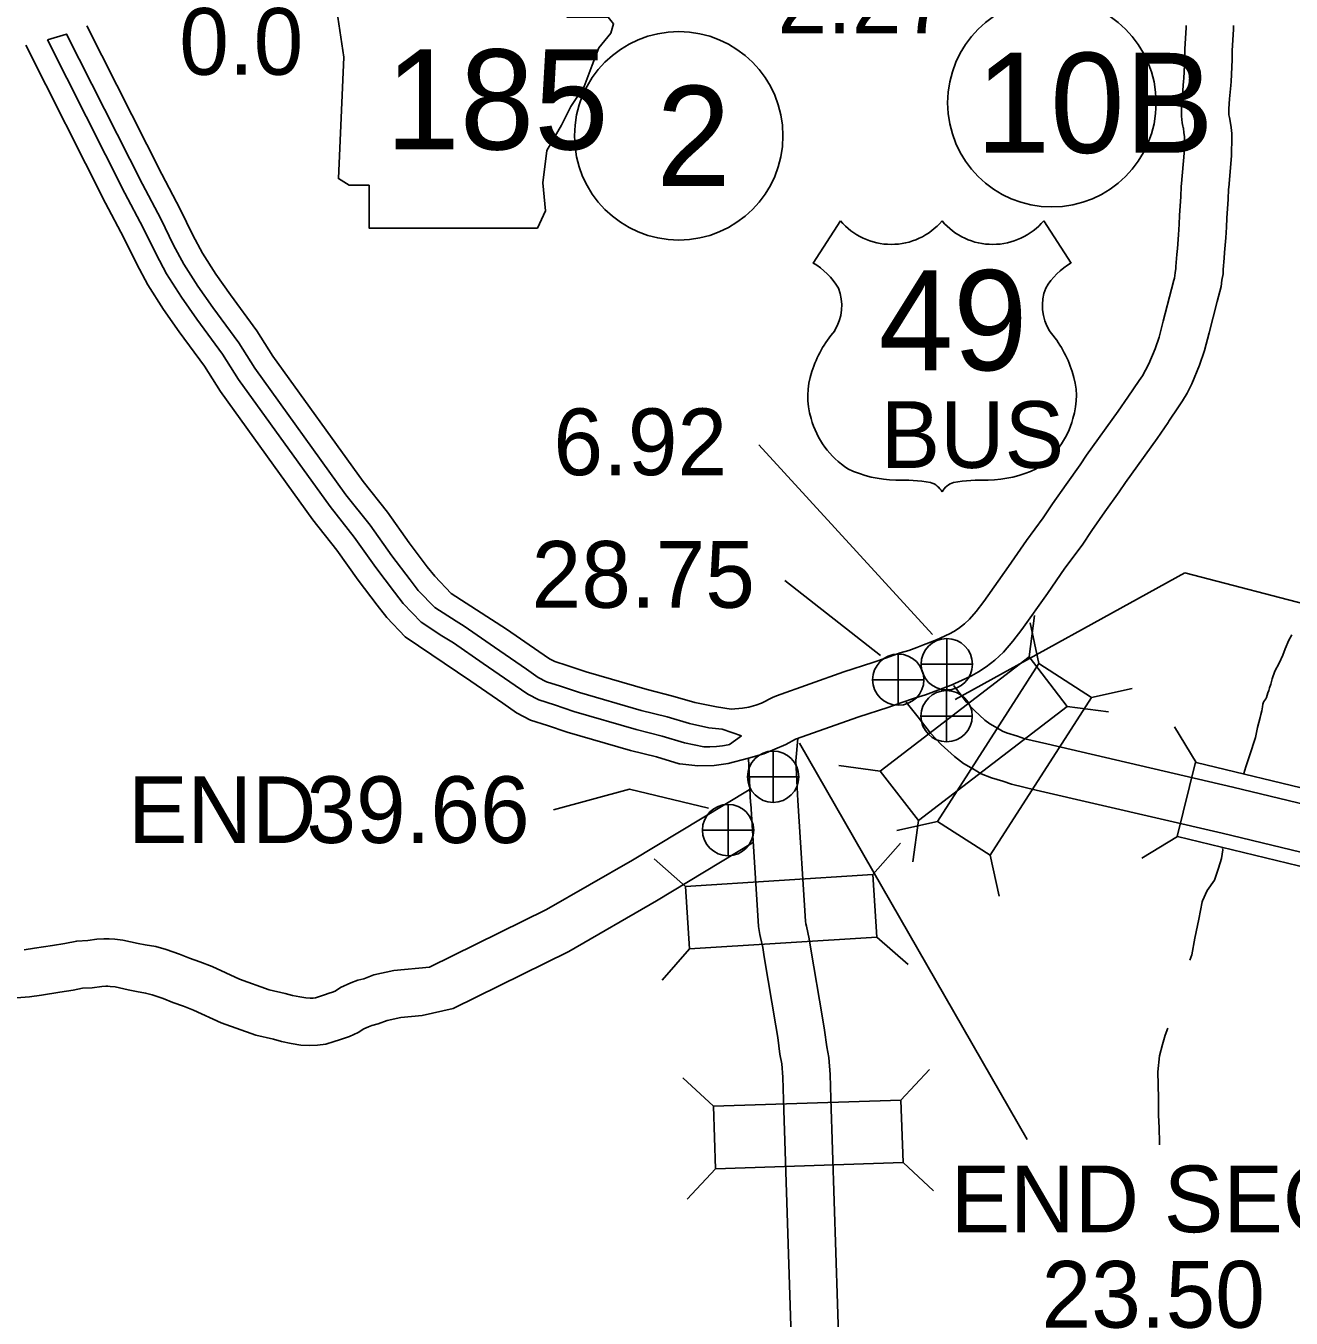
# Model space of a CAD drawing. Extents: x -939622 to -934222, y 1383701 to 1385301.
# Drawn here: x -935713.75 to -935689.72, y 1384029.55 to 1384054.1 of the extents above; entities that cross this region are included whole.
import ezdxf

# ---------------------------------------------------------------- set-up
doc = ezdxf.new("R2010")
doc.units = 0
for name, color, linetype in [('Level 10', 7, 'Continuous'), ('Level 15', 7, 'Continuous'), ('Level 20', 7, 'Continuous'), ('Level 21', 7, 'Continuous'), ('Level 22', 7, 'Continuous'), ('Level 25', 7, 'Continuous'), ('Level 26', 7, 'Continuous'), ('Level 27', 7, 'Continuous'), ('Level 9', 7, 'Continuous')]:
    doc.layers.add(name, color=color, linetype=linetype)

msp = doc.modelspace()

# ---------------------------------------------------------------- linework, layer by layer
at = {"layer": 'Level 10'}
for points in [[(-935699.088, 1384040.564), (-935699.124, 1384040.14)], [(-935700.028, 1384040.185), (-935699.985, 1384039.33)], [(-935699.124, 1384040.14), (-935699.086, 1384039.375)], [(-935700.014, 1384039.588), (-935702.228, 1384038.25), (-935703.862, 1384037.31), (-935706.083, 1384036.216)], [(-935699.086, 1384039.381), (-935698.941, 1384037.088), (-935698.933, 1384037.038), (-935698.921, 1384036.999), (-935698.871, 1384036.756), (-935698.838, 1384036.562), (-935698.621, 1384035.254), (-935698.581, 1384035.02), (-935698.538, 1384034.706), (-935698.502, 1384034.499), (-935698.472, 1384034.179), (-935698.463, 1384033.72), (-935698.3, 1384028.845), (-935698.053, 1384021.807), (-935697.955, 1384018.287), (-935697.981, 1384018.1), (-935698.005, 1384017.936), (-935698.039, 1384017.823), (-935698.093, 1384017.649), (-935698.217, 1384017.424), (-935698.75, 1384016.585), (-935704.21, 1384008.095)], [(-935699.984, 1384039.324), (-935699.836, 1384036.987), (-935699.812, 1384036.839), (-935699.796, 1384036.782), (-935699.756, 1384036.59), (-935699.726, 1384036.413), (-935699.508, 1384035.104), (-935699.47, 1384034.883), (-935699.428, 1384034.567), (-935699.394, 1384034.379), (-935699.371, 1384034.129), (-935699.362, 1384033.696), (-935699.199, 1384028.814), (-935698.953, 1384021.778), (-935698.856, 1384018.338), (-935698.872, 1384018.227), (-935698.886, 1384018.131), (-935698.899, 1384018.086), (-935698.925, 1384018.003), (-935698.991, 1384017.883), (-935699.508, 1384017.07), (-935704.967, 1384008.582)], [(-935699.948, 1384038.577), (-935701.77, 1384037.475), (-935703.439, 1384036.516), (-935705.634, 1384035.434)], [(-935706.083, 1384036.216), (-935706.765, 1384036.151), (-935707.141, 1384036.07), (-935707.335, 1384035.998), (-935707.445, 1384035.969), (-935707.581, 1384035.92), (-935707.774, 1384035.833), (-935707.876, 1384035.764), (-935707.925, 1384035.742), (-935707.992, 1384035.721), (-935708.077, 1384035.69), (-935708.156, 1384035.667), (-935708.252, 1384035.637), (-935708.293, 1384035.631), (-935708.349, 1384035.629), (-935708.432, 1384035.633), (-935708.547, 1384035.653), (-935708.69, 1384035.68), (-935708.827, 1384035.719), (-935709.132, 1384035.788), (-935709.697, 1384035.99), (-935710.215, 1384036.232), (-935710.45, 1384036.321), (-935710.644, 1384036.391), (-935710.832, 1384036.464), (-935711.085, 1384036.553), (-935711.286, 1384036.607), (-935711.483, 1384036.639), (-935711.621, 1384036.669), (-935711.908, 1384036.73), (-935712.061, 1384036.748), (-935712.171, 1384036.757), (-935712.269, 1384036.755), (-935712.403, 1384036.747), (-935712.576, 1384036.722), (-935712.784, 1384036.713), (-935713.009, 1384036.669), (-935713.246, 1384036.631), (-935713.59, 1384036.577), (-935713.785, 1384036.549)], [(-935705.634, 1384035.434), (-935706.221, 1384035.299), (-935706.627, 1384035.26), (-935706.888, 1384035.204), (-935707.062, 1384035.139), (-935707.178, 1384035.108), (-935707.244, 1384035.085), (-935707.335, 1384035.044), (-935707.438, 1384034.975), (-935707.602, 1384034.901), (-935707.701, 1384034.869), (-935707.794, 1384034.835), (-935707.894, 1384034.806), (-935708.052, 1384034.756), (-935708.215, 1384034.733), (-935708.356, 1384034.729), (-935708.53, 1384034.736), (-935708.71, 1384034.768), (-935708.898, 1384034.804), (-935709.05, 1384034.847), (-935709.384, 1384034.923), (-935710.04, 1384035.157), (-935710.565, 1384035.403), (-935710.76, 1384035.477), (-935710.958, 1384035.547), (-935711.145, 1384035.62), (-935711.352, 1384035.693), (-935711.477, 1384035.726), (-935711.652, 1384035.755), (-935711.809, 1384035.789), (-935712.053, 1384035.841), (-935712.152, 1384035.852), (-935712.198, 1384035.856), (-935712.231, 1384035.855), (-935712.312, 1384035.851), (-935712.491, 1384035.824), (-935712.678, 1384035.816), (-935712.851, 1384035.783), (-935713.104, 1384035.742), (-935713.457, 1384035.686), (-935713.685, 1384035.654), (-935713.927, 1384035.634)]]:
    msp.add_lwpolyline(points, dxfattribs=at)
at = {"layer": 'Level 15'}
for points in [[(-935712.595, 1384054.101), (-935711.171, 1384051.282), (-935710.823, 1384050.62), (-935710.578, 1384050.121), (-935710.398, 1384049.785), (-935710.141, 1384049.382), (-935709.865, 1384048.988), (-935709.365, 1384048.308), (-935709.062, 1384047.825), (-935707.344, 1384045.442), (-935706.882, 1384044.86), (-935706.47, 1384044.276), (-935706.126, 1384043.825), (-935705.984, 1384043.643), (-935705.674, 1384043.315)], [(-935691.804, 1384051.048), (-935691.799, 1384051.108), (-935691.75, 1384051.679), (-935691.75, 1384051.705), (-935691.744, 1384051.94), (-935691.746, 1384051.996), (-935691.753, 1384052.067), (-935691.764, 1384052.154), (-935691.767, 1384052.169), (-935691.774, 1384052.195), (-935691.789, 1384052.261), (-935691.802, 1384052.383), (-935691.803, 1384052.558), (-935691.783, 1384052.791), (-935691.761, 1384053.047), (-935691.756, 1384053.102), (-935691.739, 1384053.485), (-935691.738, 1384053.512), (-935691.736, 1384053.661), (-935691.711, 1384054.063), (-935691.711, 1384054.105)], [(-935690.905, 1384050.995), (-935690.902, 1384051.031), (-935690.851, 1384051.63), (-935690.85, 1384051.683), (-935690.843, 1384051.945), (-935690.847, 1384052.057), (-935690.859, 1384052.171), (-935690.875, 1384052.291), (-935690.886, 1384052.357), (-935690.899, 1384052.407), (-935690.9, 1384052.411), (-935690.902, 1384052.434), (-935690.903, 1384052.522), (-935690.887, 1384052.713), (-935690.864, 1384052.969), (-935690.858, 1384053.042), (-935690.839, 1384053.456), (-935690.838, 1384053.496), (-935690.836, 1384053.626), (-935690.811, 1384054.036), (-935690.811, 1384054.105)], [(-935713.344, 1384053.837), (-935712.978, 1384053.945), (-935711.537, 1384051.093), (-935711.191, 1384050.433), (-935710.945, 1384049.932), (-935710.754, 1384049.576), (-935710.484, 1384049.152), (-935710.2, 1384048.748), (-935709.707, 1384048.076), (-935709.404, 1384047.594), (-935707.673, 1384045.193), (-935707.213, 1384044.613), (-935706.803, 1384044.033), (-935706.453, 1384043.573), (-935706.298, 1384043.374), (-935705.982, 1384043.047), (-935705.581, 1384042.79)], [(-935713.344, 1384053.837), (-935711.871, 1384050.922), (-935711.525, 1384050.263), (-935711.278, 1384049.761), (-935711.078, 1384049.387), (-935710.795, 1384048.943), (-935710.505, 1384048.529), (-935710.017, 1384047.865), (-935709.715, 1384047.384), (-935707.972, 1384044.967), (-935707.513, 1384044.388), (-935707.105, 1384043.811), (-935706.75, 1384043.344), (-935706.582, 1384043.129), (-935706.246, 1384042.774), (-935705.849, 1384042.514)], [(-935713.752, 1384053.731), (-935712.238, 1384050.733), (-935711.893, 1384050.076), (-935711.645, 1384049.572), (-935711.434, 1384049.178), (-935711.138, 1384048.714), (-935710.84, 1384048.289), (-935710.358, 1384047.632), (-935710.057, 1384047.154), (-935708.301, 1384044.718), (-935707.843, 1384044.141), (-935707.438, 1384043.567), (-935707.077, 1384043.092), (-935706.895, 1384042.86), (-935706.546, 1384042.49)], [(-935692.817, 1384047.048), (-935692.602, 1384047.363), (-935692.544, 1384047.451), (-935692.482, 1384047.556), (-935692.418, 1384047.681), (-935692.298, 1384047.967), (-935692.226, 1384048.186), (-935692.147, 1384048.491), (-935691.99, 1384049.096), (-935691.943, 1384049.27), (-935691.934, 1384049.31), (-935691.92, 1384049.41), (-935691.907, 1384049.488), (-935691.905, 1384049.527), (-935691.889, 1384049.758), (-935691.878, 1384049.872), (-935691.859, 1384050.132), (-935691.846, 1384050.334), (-935691.836, 1384050.499), (-935691.815, 1384050.86), (-935691.804, 1384051.048)], [(-935692.04, 1384046.593), (-935691.856, 1384046.86), (-935691.78, 1384046.975), (-935691.692, 1384047.125), (-935691.602, 1384047.302), (-935691.455, 1384047.651), (-935691.362, 1384047.931), (-935691.276, 1384048.266), (-935691.12, 1384048.866), (-935691.07, 1384049.053), (-935691.048, 1384049.149), (-935691.031, 1384049.272), (-935691.011, 1384049.39), (-935691.007, 1384049.473), (-935690.992, 1384049.684), (-935690.981, 1384049.797), (-935690.961, 1384050.071), (-935690.948, 1384050.278), (-935690.938, 1384050.444), (-935690.916, 1384050.808), (-935690.905, 1384050.995)], [(-935696.981, 1384042.233), (-935696.826, 1384042.289), (-935696.699, 1384042.338), (-935696.518, 1384042.408), (-935696.399, 1384042.46), (-935696.275, 1384042.516), (-935696.207, 1384042.548), (-935696.125, 1384042.595), (-935696.038, 1384042.653), (-935695.922, 1384042.742), (-935695.826, 1384042.829), (-935695.701, 1384042.976), (-935695.556, 1384043.165), (-935695.086, 1384043.83), (-935694.746, 1384044.324), (-935694.425, 1384044.753), (-935694.249, 1384045.017), (-935693.992, 1384045.384), (-935693.724, 1384045.763), (-935693.602, 1384045.942), (-935693.001, 1384046.777), (-935692.817, 1384047.048), (-935692.817, 1384047.048)], [(-935696.66, 1384041.388), (-935696.375, 1384041.498), (-935696.175, 1384041.575), (-935696.033, 1384041.638), (-935695.897, 1384041.699), (-935695.791, 1384041.75), (-935695.653, 1384041.828), (-935695.513, 1384041.921), (-935695.344, 1384042.052), (-935695.179, 1384042.201), (-935695.001, 1384042.41), (-935694.831, 1384042.631), (-935694.348, 1384043.315), (-935694.015, 1384043.799), (-935693.689, 1384044.234), (-935693.506, 1384044.51), (-935693.256, 1384044.866), (-935692.985, 1384045.25), (-935692.865, 1384045.425), (-935692.264, 1384046.261), (-935692.055, 1384046.567), (-935692.04, 1384046.593)], [(-935700.917, 1384041.218), (-935701.047, 1384041.246), (-935701.46, 1384041.368), (-935701.953, 1384041.491), (-935703.111, 1384041.828), (-935703.469, 1384041.947), (-935703.702, 1384042.022), (-935703.806, 1384042.076), (-935704.007, 1384042.217), (-935704.619, 1384042.636), (-935705.674, 1384043.315)], [(-935700.776, 1384040.766), (-935701.149, 1384040.846), (-935701.569, 1384040.97), (-935702.061, 1384041.092), (-935703.233, 1384041.434), (-935703.597, 1384041.555), (-935703.862, 1384041.64), (-935704.022, 1384041.723), (-935704.242, 1384041.878), (-935704.853, 1384042.296), (-935705.427, 1384042.694), (-935705.581, 1384042.79)], [(-935701.328, 1384040.079), (-935701.343, 1384040.082), (-935701.775, 1384040.21), (-935702.266, 1384040.332), (-935703.468, 1384040.682), (-935703.841, 1384040.806), (-935704.168, 1384040.911), (-935704.433, 1384041.05), (-935704.691, 1384041.231), (-935705.3, 1384041.648), (-935706.546, 1384042.49)], [(-935700.874, 1384040.404), (-935701.241, 1384040.482), (-935701.667, 1384040.608), (-935702.158, 1384040.73), (-935703.345, 1384041.076), (-935703.713, 1384041.198), (-935704.008, 1384041.293), (-935704.217, 1384041.403), (-935704.456, 1384041.57), (-935705.066, 1384041.988), (-935705.632, 1384042.381), (-935705.849, 1384042.514)], [(-935697.142, 1384042.187), (-935697.403, 1384042.096), (-935697.665, 1384042.007), (-935698.217, 1384041.827), (-935699.495, 1384041.374)], [(-935696.981, 1384042.233), (-935697.142, 1384042.187)], [(-935696.13, 1384041.569), (-935696.094, 1384041.525), (-935695.883, 1384041.249), (-935695.733, 1384041.093), (-935695.534, 1384040.91), (-935695.444, 1384040.842), (-935695.297, 1384040.759)], [(-935700.353, 1384041.119), (-935700.14, 1384041.137), (-935700.018, 1384041.155), (-935699.885, 1384041.196), (-935699.779, 1384041.233), (-935699.57, 1384041.339)], [(-935699.57, 1384041.339), (-935699.495, 1384041.374)], [(-935696.871, 1384041.328), (-935697.11, 1384041.245), (-935697.38, 1384041.153), (-935697.928, 1384040.975), (-935699.13, 1384040.549), (-935699.319, 1384040.447)], [(-935696.66, 1384041.388), (-935696.871, 1384041.328)], [(-935700.917, 1384041.218), (-935700.633, 1384041.161), (-935700.353, 1384041.119)], [(-935697.028, 1384041.251), (-935696.802, 1384040.969), (-935696.567, 1384040.662), (-935696.363, 1384040.449), (-935696.112, 1384040.219), (-935695.94, 1384040.088), (-935695.75, 1384039.981)], [(-935700.776, 1384040.766), (-935700.526, 1384040.741)], [(-935700.526, 1384040.741), (-935700.161, 1384040.615)], [(-935700.384, 1384040.45), (-935700.161, 1384040.615)], [(-935695.297, 1384040.759), (-935695.202, 1384040.699), (-935695.124, 1384040.669), (-935694.915, 1384040.607), (-935694.776, 1384040.557), (-935694.355, 1384040.457), (-935690.823, 1384039.639), (-935685.911, 1384038.453)], [(-935700.874, 1384040.404), (-935700.761, 1384040.402), (-935700.632, 1384040.407), (-935700.522, 1384040.419), (-935700.411, 1384040.441)], [(-935700.411, 1384040.441), (-935700.384, 1384040.45)], [(-935699.319, 1384040.447), (-935699.737, 1384040.269), (-935700.028, 1384040.185)], [(-935701.328, 1384040.079), (-935700.99, 1384040.042), (-935700.678, 1384040.046), (-935700.414, 1384040.085), (-935700.028, 1384040.185)], [(-935695.771, 1384039.994), (-935695.608, 1384039.89), (-935695.412, 1384039.816), (-935695.195, 1384039.751), (-935695.031, 1384039.692), (-935694.561, 1384039.581), (-935691.03, 1384038.763), (-935686.126, 1384037.579)]]:
    msp.add_lwpolyline(points, dxfattribs=at)
at = {"layer": 'Level 20'}
for p, q in [((-935694.696, 1384042.113), (-935694.593, 1384042.899)), ((-935694.508, 1384041.984), (-935694.677, 1384042.757)), ((-935693.508, 1384041.342), (-935692.735, 1384041.511)), ((-935693.972, 1384041.171), (-935693.187, 1384041.068)), ((-935691.524, 1384040.108), (-935691.935, 1384040.784)), ((-935691.536, 1384040.111), (-935691.88, 1384038.701)), ((-935685.826, 1384038.721), (-935691.524, 1384040.108)), ((-935697.523, 1384039.943), (-935698.308, 1384040.046)), ((-935696.432, 1384038.983), (-935697.206, 1384038.814)), ((-935696.799, 1384039.001), (-935696.903, 1384038.216)), ((-935691.878, 1384038.701), (-935692.554, 1384038.289)), ((-935691.878, 1384038.701), (-935686.18, 1384037.313)), ((-935697.662, 1384037.976), (-935697.139, 1384038.57)), ((-935701.219, 1384037.75), (-935701.814, 1384038.274)), ((-935695.432, 1384038.342), (-935695.263, 1384037.568)), ((-935697.587, 1384036.79), (-935696.993, 1384036.267)), ((-935701.144, 1384036.565), (-935701.667, 1384035.97)), ((-935697.129, 1384033.693), (-935696.588, 1384034.272)), ((-935700.691, 1384033.574), (-935701.27, 1384034.115)), ((-935697.089, 1384032.506), (-935696.511, 1384031.965)), ((-935700.652, 1384032.387), (-935701.193, 1384031.809))]:
    msp.add_line(p, q, dxfattribs=at)
for points in [[(-935696.799, 1384039.001), (-935693.972, 1384041.171), (-935694.696, 1384042.113), (-935697.523, 1384039.943)], [(-935694.508, 1384041.984), (-935696.432, 1384038.983), (-935695.432, 1384038.342), (-935693.508, 1384041.342)], [(-935697.662, 1384037.976), (-935701.219, 1384037.75), (-935701.144, 1384036.565), (-935697.587, 1384036.79)], [(-935700.652, 1384032.387), (-935697.089, 1384032.506), (-935697.129, 1384033.693), (-935700.691, 1384033.574)]]:
    msp.add_lwpolyline(points, close=True, dxfattribs=at)
at = {"layer": 'Level 21'}
msp.add_lwpolyline([(-935707.942, 1384055.029), (-935707.714, 1384053.507), (-935707.815, 1384051.198), (-935707.612, 1384051.071), (-935707.232, 1384051.071), (-935707.232, 1384050.259), (-935704.034, 1384050.259), (-935703.882, 1384050.588), (-935703.933, 1384051.121), (-935703.857, 1384051.73), (-935703.578, 1384052.213), (-935703.4, 1384052.568), (-935703.146, 1384052.949), (-935702.994, 1384053.355), (-935702.867, 1384053.684), (-935702.639, 1384053.964), (-935702.588, 1384054.141), (-935702.689, 1384054.268), (-935703.476, 1384054.268), (-935703.298, 1384054.623), (-935703.273, 1384054.852), (-935703.378, 1384055.027)], close=True, dxfattribs=at)
at = {"layer": 'Level 22'}
for p, q in [((-935698.279, 1384050.398), (-935698.798, 1384049.595)), ((-935694.418, 1384050.398), (-935693.899, 1384049.595))]:
    msp.add_line(p, q, dxfattribs=at)
for centre, radius, start, end in [((-935697.312, 1384051.212), 1.264, 220.075, 319.6701), ((-935695.385, 1384051.212), 1.264, 220.3299, 319.925), ((-935699.477, 1384048.429), 1.349, 30.7809, 59.9883), ((-935693.22, 1384048.429), 1.349, 120.0117, 149.2191), ((-935699.18, 1384048.785), 0.925, 328.8105, 21.2108), ((-935693.517, 1384048.785), 0.925, 158.7892, 211.1895), ((-935696.761, 1384046.889), 2.157, 138.9565, 162.6913), ((-935695.936, 1384046.889), 2.157, 17.3087, 41.0435), ((-935697.474, 1384047.066), 1.426, 160.9576, 197.3819), ((-935695.223, 1384047.066), 1.426, 342.6181, 19.0424), ((-935697.242, 1384047.07), 1.65, 195.1074, 237.1312), ((-935695.455, 1384047.07), 1.65, 302.8688, 344.8926), ((-935697.211, 1384047.59), 2.118, 244.0771, 269.5779), ((-935695.486, 1384047.59), 2.118, 270.4221, 295.9229), ((-935697.162, 1384041.592), 3.88, 81.1942, 90.9539), ((-935696.677, 1384045.071), 0.372, 28.0342, 72.9864), ((-935696.02, 1384045.071), 0.372, 107.0136, 151.9658), ((-935695.535, 1384041.592), 3.88, 89.0461, 98.8058)]:
    msp.add_arc(centre, radius, start, end, dxfattribs=at)
at = {"layer": 'Level 25'}
for q in [(-935696.101, 1384041.305), (-935678.736, 1384040.325)]:
    msp.add_line((-935691.737, 1384043.709), q, dxfattribs=at)
for points in [[(-935696.53, 1384042.536), (-935699.831, 1384046.143)], [(-935699.337, 1384043.56), (-935697.52, 1384042.14)], [(-935699.058, 1384040.474), (-935694.731, 1384032.943)], [(-935703.732, 1384039.205), (-935702.284, 1384039.597), (-935700.786, 1384039.24)]]:
    msp.add_lwpolyline(points, dxfattribs=at)
at = {"layer": 'Level 26'}
for p, q in [((-935696.259, 1384041.485), (-935696.259, 1384042.46)), ((-935697.18, 1384041.191), (-935697.18, 1384042.166)), ((-935696.746, 1384041.972), (-935695.771, 1384041.972)), ((-935697.667, 1384041.679), (-935696.692, 1384041.679)), ((-935696.262, 1384040.499), (-935696.262, 1384041.474)), ((-935696.75, 1384040.986), (-935695.775, 1384040.986)), ((-935699.557, 1384039.347), (-935699.557, 1384040.322)), ((-935700.045, 1384039.835), (-935699.07, 1384039.835)), ((-935700.414, 1384038.335), (-935700.414, 1384039.31)), ((-935700.902, 1384038.822), (-935699.927, 1384038.822))]:
    msp.add_line(p, q, dxfattribs=at)
for centre in [(-935696.259, 1384041.972), (-935697.18, 1384041.679), (-935696.262, 1384040.986), (-935699.557, 1384039.835), (-935700.414, 1384038.822)]:
    msp.add_circle(centre, 0.487, dxfattribs=at)
at = {"layer": 'Level 27'}
for centre in [(-935694.262, 1384052.639), (-935701.351, 1384052.011)]:
    msp.add_circle(centre, 1.98, dxfattribs=at)
at = {"layer": 'Level 9'}
for points in [[(-935689.705, 1384042.53), (-935689.764, 1384042.43), (-935689.831, 1384042.262), (-935689.873, 1384042.142), (-935689.945, 1384041.994), (-935690.028, 1384041.843), (-935690.075, 1384041.696), (-935690.103, 1384041.592), (-935690.127, 1384041.522), (-935690.143, 1384041.476), (-935690.159, 1384041.427), (-935690.188, 1384041.339), (-935690.199, 1384041.317), (-935690.234, 1384041.263)], [(-935690.241, 1384041.25), (-935690.254, 1384041.212), (-935690.264, 1384041.16), (-935690.275, 1384041.088), (-935690.29, 1384041.015), (-935690.303, 1384040.96)], [(-935690.241, 1384041.25), (-935690.234, 1384041.263)], [(-935690.303, 1384040.96), (-935690.354, 1384040.769), (-935690.397, 1384040.583), (-935690.509, 1384040.23), (-935690.577, 1384040.02), (-935690.614, 1384039.896)], [(-935691.401, 1384037.478), (-935691.313, 1384037.673), (-935691.171, 1384037.871), (-935691.097, 1384038.1), (-935691.041, 1384038.28), (-935691.016, 1384038.447), (-935691.022, 1384038.472)], [(-935691.401, 1384037.478), (-935691.405, 1384037.457), (-935691.473, 1384037.132), (-935691.549, 1384036.771), (-935691.602, 1384036.452), (-935691.64, 1384036.35)], [(-935692.061, 1384035.059), (-935692.108, 1384034.927), (-935692.164, 1384034.747), (-935692.218, 1384034.534), (-935692.248, 1384034.226), (-935692.237, 1384033.726), (-935692.236, 1384033.406), (-935692.226, 1384033.162), (-935692.215, 1384032.883), (-935692.216, 1384032.842)]]:
    msp.add_lwpolyline(points, dxfattribs=at)

# ---------------------------------------------------------------- texts
at = {"layer": 'Level 21'}
msp.add_text('185', height=1.9008, dxfattribs=at).set_placement((-935706.923, 1384051.752))
at = {"layer": 'Level 22'}
for s, height, p in [('49', 1.9008, (-935697.552, 1384047.558)), ('BUS', 1.2672, (-935697.515, 1384045.702))]:
    msp.add_text(s, height=height, dxfattribs=at).set_placement(p)
at = {"layer": 'Level 25'}
for s, p in [('2.27', (-935699.474, 1384053.958)), ('0.0', (-935710.838, 1384053.171)), ('6.92', (-935703.73, 1384045.564)), ('28.75', (-935704.144, 1384043.045)), ('END', (-935711.812, 1384038.576)), ('39.66', (-935708.423, 1384038.576)), ('END SEC.', (-935696.185, 1384031.181)), ('23.50', (-935694.457, 1384029.368))]:
    msp.add_text(s, height=1.2672, dxfattribs=at).set_placement(p)
at = {"layer": 'Level 27'}
for s, height, p in [('10B', 1.9008, (-935695.709, 1384051.688)), ('2', 1.901, (-935701.776, 1384051.06))]:
    msp.add_text(s, height=height, dxfattribs=at).set_placement(p)

doc.saveas('drawing.dxf')
